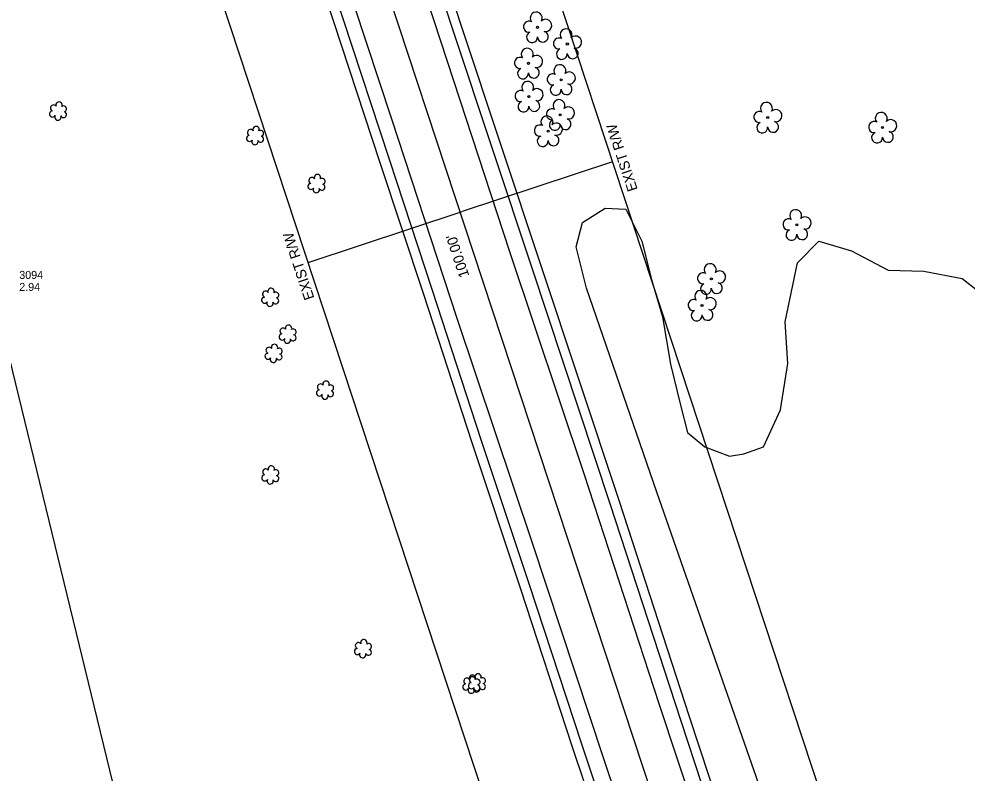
# Model space of a CAD drawing. Extents: x 3040896 to 3051146, y 687568 to 732976.
# Drawn here: x 3047024.7 to 3047320.5, y 707780.4 to 708015.5 of the extents above; entities that cross this region are included whole.
import ezdxf

# ---------------------------------------------------------------- set-up
doc = ezdxf.new("R2010")
doc.units = 0
for name, color, linetype in [('Exist Horizontal Alignment', 7, 'Continuous'), ('Exist Other Culture Anchor (Guy Wire) Cogo Elevation', 7, 'Continuous'), ('Exist Other Culture Anchor (Guy Wire) Cogo Number', 7, 'Continuous'), ('Exist Right of Way Easement Line', 7, 'Continuous'), ('Exist Right of Way Line', 7, 'Continuous'), ('Exist Right of Way Line Text', 7, 'Continuous'), ('Exist Right of Way Width CELL', 7, 'Continuous'), ('Exist Roads EOP', 7, 'Continuous'), ('Exist Roads EOT', 7, 'Continuous'), ('Exist Utilities Telephone UG Cable', 7, 'Continuous'), ('Exist Utilities Telephone UG FO', 7, 'Continuous'), ('Exist Vegetation Shrub CELL', 7, 'Continuous'), ('Exist Vegetation Tree CELL', 7, 'Continuous'), ('Exist Vegetation Woods Line', 7, 'Continuous')]:
    doc.layers.add(name, color=color, linetype=linetype)

msp = doc.modelspace()

# ---------------------------------------------------------------- linework, layer by layer
at = {"layer": 'Exist Horizontal Alignment'}
msp.add_line((3047594.9, 706643.38), (3046911.98, 708714.96), dxfattribs=at)
at = {"layer": 'Exist Right of Way Easement Line'}
msp.add_lwpolyline([(3047311.08, 706704.36), (3047238.47, 707011.6), (3047165.1, 707317.98), (3047091.74, 707623), (3047017.1, 707928.7), (3046944.37, 708234.99), (3046873.34, 708542.46), (3046800.68, 708848.44), (3046725.3, 709163.99), (3046654.17, 709471.68), (3046584.31, 709774.26), (3046514.1, 710076.47), (3046443.92, 710377.63), (3046373.52, 710680.16), (3046303.59, 710980.75), (3046233.77, 711284.19), (3046162.88, 711585.07), (3046091.66, 711887.82), (3046022.74, 712188.37), (3045953.13, 712491.09)], dxfattribs=at)
at = {"layer": 'Exist Right of Way Line'}
for p, q in [((3047642.39, 706659.03), (3046959.47, 708730.62)), ((3047547.42, 706627.72), (3046864.5, 708699.31))]:
    msp.add_line(p, q, dxfattribs=at)
at = {"layer": 'Exist Right of Way Width CELL'}
for p in [(3047209.9, 707970.95), (3047114.93, 707939.64)]:
    msp.add_line(p, (3047162.94, 707955.47), dxfattribs=at)
at = {"layer": 'Exist Roads EOP'}
for points in [[(3047118.96, 708138), (3047139.69, 708074.13), (3047160.04, 708012.09), (3047184.7, 707937.93), (3047209.09, 707864.44), (3047231.07, 707796.98), (3047253.08, 707730.24), (3047270.17, 707677.54)], [(3047239.12, 707670.8), (3047216.99, 707739.69), (3047200.16, 707789.77), (3047184, 707839.06), (3047168.92, 707884.31), (3047153.75, 707930.87), (3047140.27, 707971.67), (3047125.82, 708015.56), (3047111.38, 708058.79), (3047097.53, 708101.63), (3047088.17, 708130.25)]]:
    msp.add_lwpolyline(points, dxfattribs=at)
at = {"layer": 'Exist Roads EOT'}
for points in [[(3047265.95, 707676.36), (3047248.03, 707730.84), (3047224.48, 707801.99), (3047201.07, 707873.7), (3047177.8, 707942.97), (3047156.46, 708008.31), (3047139.58, 708059.64), (3047120.13, 708118.85), (3047114.24, 708136.95)], [(3047092.5, 708131.54), (3047113.48, 708067.52), (3047140.89, 707984.35), (3047161.27, 707922.25), (3047184.78, 707852.2), (3047211.49, 707771.47), (3047230.93, 707710.94), (3047244.4, 707670.52)]]:
    msp.add_lwpolyline(points, dxfattribs=at)
at = {"layer": 'Exist Utilities Telephone UG Cable'}
msp.add_lwpolyline([(3047236.26, 707669.88), (3047214.14, 707738.75), (3047197.31, 707788.82), (3047181.15, 707838.12), (3047166.07, 707883.37), (3047150.9, 707929.94), (3047137.42, 707970.73), (3047122.97, 708014.62), (3047108.53, 708057.85), (3047094.68, 708100.7), (3047085.32, 708129.32)], dxfattribs=at)
at = {"layer": 'Exist Utilities Telephone UG FO'}
msp.add_lwpolyline([(3047273.03, 707678.47), (3047255.93, 707731.17), (3047233.92, 707797.91), (3047211.94, 707865.38), (3047187.54, 707938.88), (3047162.89, 708013.03), (3047142.54, 708075.06), (3047121.82, 708138.93)], dxfattribs=at)
at = {"layer": 'Exist Vegetation Shrub CELL'}
for p, q in [((3047036.96, 707986.63), (3047036.96, 707986.63)), ((3047098.45, 707979.01), (3047098.45, 707979.01)), ((3047117.61, 707964.03), (3047117.61, 707964.03)), ((3047103.15, 707928.58), (3047103.15, 707928.58)), ((3047108.59, 707917.08), (3047108.59, 707917.08)), ((3047104.2, 707911.09), (3047104.2, 707911.09)), ((3047120.27, 707899.63), (3047120.27, 707899.63)), ((3047103.19, 707873.19), (3047103.19, 707873.19)), ((3047132.08, 707819.02), (3047132.08, 707819.02)), ((3047165.94, 707807.95), (3047165.94, 707807.95)), ((3047167.66, 707808.36), (3047167.66, 707808.36))]:
    msp.add_line(p, q, dxfattribs=at)
for centre, radius, start, end in [((3047035.16, 707985.92), 0.955, 95.1099, 327.9534), ((3047035.48, 707987.75), 0.968, 35.8908, 245.4216), ((3047037.19, 707988.67), 0.99, 334.8391, 200.4717), ((3047038.63, 707987.5), 0.929, 284.4567, 126.0861), ((3047036.83, 707984.94), 0.984, 151.2797, 21.387), ((3047038.6, 707985.7), 0.937, 204.9913, 73.4601), ((3047096.96, 707980.13), 0.968, 35.8908, 245.4216), ((3047098.68, 707981.05), 0.99, 334.8391, 200.4717), ((3047096.65, 707978.3), 0.955, 95.1099, 327.9534), ((3047100.08, 707978.08), 0.937, 204.9913, 73.4601), ((3047100.12, 707979.87), 0.929, 284.4567, 126.0861), ((3047098.32, 707977.32), 0.984, 151.2797, 21.387), ((3047116.12, 707965.16), 0.968, 35.8908, 245.4216), ((3047117.83, 707966.07), 0.99, 334.8391, 200.4717), ((3047115.8, 707963.33), 0.955, 95.1099, 327.9534), ((3047119.24, 707963.1), 0.937, 204.9913, 73.4601), ((3047119.28, 707964.9), 0.929, 284.4567, 126.0861), ((3047117.48, 707962.35), 0.984, 151.2797, 21.387), ((3047101.67, 707929.71), 0.968, 35.8908, 245.4216), ((3047103.38, 707930.62), 0.99, 334.8391, 200.4717), ((3047101.35, 707927.87), 0.955, 95.1099, 327.9534), ((3047104.79, 707927.65), 0.937, 204.9913, 73.4601), ((3047104.82, 707929.45), 0.929, 284.4567, 126.0861), ((3047103.02, 707926.9), 0.984, 151.2797, 21.387), ((3047107.1, 707918.21), 0.968, 35.8908, 245.4216), ((3047108.81, 707919.12), 0.99, 334.8391, 200.4717), ((3047110.26, 707917.95), 0.929, 284.4567, 126.0861), ((3047106.79, 707916.38), 0.955, 95.1099, 327.9534), ((3047108.46, 707915.4), 0.984, 151.2797, 21.387), ((3047110.22, 707916.15), 0.937, 204.9913, 73.4601), ((3047102.72, 707912.22), 0.968, 35.8908, 245.4216), ((3047104.43, 707913.13), 0.99, 334.8391, 200.4717), ((3047105.88, 707911.96), 0.929, 284.4567, 126.0861), ((3047102.4, 707910.39), 0.955, 95.1099, 327.9534), ((3047104.08, 707909.41), 0.984, 151.2797, 21.387), ((3047105.84, 707910.16), 0.937, 204.9913, 73.4601), ((3047118.78, 707900.76), 0.968, 35.8908, 245.4216), ((3047120.5, 707901.67), 0.99, 334.8391, 200.4717), ((3047121.94, 707900.5), 0.929, 284.4567, 126.0861), ((3047118.47, 707898.93), 0.955, 95.1099, 327.9534), ((3047120.14, 707897.95), 0.984, 151.2797, 21.387), ((3047121.9, 707898.7), 0.937, 204.9913, 73.4601), ((3047101.71, 707874.31), 0.968, 35.8908, 245.4216), ((3047103.42, 707875.23), 0.99, 334.8391, 200.4717), ((3047104.86, 707874.06), 0.929, 284.4567, 126.0861), ((3047101.39, 707872.48), 0.955, 95.1099, 327.9534), ((3047103.06, 707871.5), 0.984, 151.2797, 21.387), ((3047104.83, 707872.26), 0.937, 204.9913, 73.4601), ((3047130.6, 707820.15), 0.968, 35.8908, 245.4216), ((3047132.31, 707821.07), 0.99, 334.8391, 200.4717), ((3047130.28, 707818.32), 0.955, 95.1099, 327.9534), ((3047133.72, 707818.1), 0.937, 204.9913, 73.4601), ((3047133.76, 707819.89), 0.929, 284.4567, 126.0861), ((3047131.96, 707817.34), 0.984, 151.2797, 21.387), ((3047164.46, 707809.08), 0.968, 35.8908, 245.4216), ((3047166.17, 707809.99), 0.99, 334.8391, 200.4717), ((3047166.18, 707809.48), 0.968, 35.8908, 245.4216), ((3047167.89, 707810.4), 0.99, 334.8391, 200.4717), ((3047167.62, 707808.82), 0.929, 284.4567, 126.0861), ((3047169.33, 707809.23), 0.929, 284.4567, 126.0861), ((3047164.14, 707807.25), 0.955, 95.1099, 327.9534), ((3047165.82, 707806.27), 0.984, 151.2797, 21.387), ((3047165.86, 707807.65), 0.955, 95.1099, 327.9534), ((3047167.53, 707806.67), 0.984, 151.2797, 21.387), ((3047167.58, 707807.02), 0.937, 204.9913, 73.4601), ((3047169.3, 707807.43), 0.937, 204.9913, 73.4601)]:
    msp.add_arc(centre, radius, start, end, dxfattribs=at)
at = {"layer": 'Exist Vegetation Tree CELL'}
for p, q in [((3047186.46, 708012.94), (3047186.46, 708012.94)), ((3047195.78, 708007.74), (3047195.78, 708007.74)), ((3047183.64, 708001.7), (3047183.64, 708001.7)), ((3047193.84, 707996.54), (3047193.84, 707996.54)), ((3047183.8, 707991.33), (3047183.8, 707991.33)), ((3047193.57, 707985.65), (3047193.57, 707985.65)), ((3047258.29, 707984.81), (3047258.29, 707984.81)), ((3047294.12, 707981.67), (3047294.12, 707981.67)), ((3047189.8, 707980.58), (3047189.8, 707980.58)), ((3047267.41, 707951.34), (3047267.41, 707951.34)), ((3047240.73, 707934.52), (3047240.73, 707934.52)), ((3047237.82, 707926.18), (3047237.82, 707926.18))]:
    msp.add_line(p, q, dxfattribs=at)
for centre in [(3047186.46, 708012.94), (3047195.78, 708007.74), (3047183.64, 708001.7), (3047193.84, 707996.54), (3047183.8, 707991.33), (3047193.57, 707985.65), (3047258.29, 707984.81), (3047189.8, 707980.58), (3047294.12, 707981.67), (3047267.41, 707951.34), (3047240.73, 707934.52), (3047237.82, 707926.18)]:
    msp.add_circle(centre, 0.326, dxfattribs=at)
for centre, radius, start, end in [((3047186.07, 708015.82), 1.86, 330.1651, 219.7134), ((3047183.85, 708013.1), 1.73, 62.6636, 279.3457), ((3047189.01, 708013.53), 1.9, 257.1011, 134.1999), ((3047184.75, 708009.82), 1.69, 111.5671, 6.231), ((3047188.13, 708010.04), 1.7, 181.2822, 74.56), ((3047195.4, 708010.61), 1.86, 330.1651, 219.7134), ((3047193.18, 708007.89), 1.73, 62.6636, 279.3457), ((3047198.33, 708008.32), 1.9, 257.1011, 134.1999), ((3047183.26, 708004.57), 1.86, 330.1651, 219.7134), ((3047194.08, 708004.61), 1.69, 111.5671, 6.231), ((3047197.46, 708004.84), 1.7, 181.2822, 74.56), ((3047181.04, 708001.85), 1.73, 62.6636, 279.3457), ((3047186.19, 708002.28), 1.9, 257.1011, 134.1999), ((3047181.94, 707998.57), 1.69, 111.5671, 6.231), ((3047185.32, 707998.8), 1.7, 181.2822, 74.56), ((3047193.46, 707999.42), 1.86, 330.1651, 219.7134), ((3047196.39, 707997.13), 1.9, 257.1011, 134.1999), ((3047183.42, 707994.21), 1.86, 330.1651, 219.7134), ((3047191.24, 707996.7), 1.73, 62.6636, 279.3457), ((3047181.2, 707991.49), 1.73, 62.6636, 279.3457), ((3047186.35, 707991.92), 1.9, 257.1011, 134.1999), ((3047192.14, 707993.42), 1.69, 111.5671, 6.231), ((3047195.51, 707993.64), 1.7, 181.2822, 74.56), ((3047182.1, 707988.21), 1.69, 111.5671, 6.231), ((3047185.48, 707988.43), 1.7, 181.2822, 74.56), ((3047193.19, 707988.53), 1.86, 330.1651, 219.7134), ((3047190.97, 707985.81), 1.73, 62.6636, 279.3457), ((3047196.12, 707986.24), 1.9, 257.1011, 134.1999), ((3047257.91, 707987.68), 1.86, 330.1651, 219.7134), ((3047260.84, 707985.4), 1.9, 257.1011, 134.1999), ((3047189.42, 707983.46), 1.86, 330.1651, 219.7134), ((3047191.87, 707982.53), 1.69, 111.5671, 6.231), ((3047195.25, 707982.75), 1.7, 181.2822, 74.56), ((3047255.69, 707984.96), 1.73, 62.6636, 279.3457), ((3047293.73, 707984.54), 1.86, 330.1651, 219.7134), ((3047296.67, 707982.25), 1.9, 257.1011, 134.1999), ((3047187.2, 707980.74), 1.73, 62.6636, 279.3457), ((3047192.35, 707981.17), 1.9, 257.1011, 134.1999), ((3047256.59, 707981.69), 1.69, 111.5671, 6.231), ((3047259.97, 707981.91), 1.7, 181.2822, 74.56), ((3047291.51, 707981.82), 1.73, 62.6636, 279.3457), ((3047188.1, 707977.46), 1.69, 111.5671, 6.231), ((3047191.47, 707977.68), 1.7, 181.2822, 74.56), ((3047292.41, 707978.55), 1.69, 111.5671, 6.231), ((3047295.79, 707978.77), 1.7, 181.2822, 74.56), ((3047267.02, 707954.21), 1.86, 330.1651, 219.7134), ((3047264.8, 707951.49), 1.73, 62.6636, 279.3457), ((3047269.96, 707951.93), 1.9, 257.1011, 134.1999), ((3047265.7, 707948.22), 1.69, 111.5671, 6.231), ((3047269.08, 707948.44), 1.7, 181.2822, 74.56), ((3047240.35, 707937.39), 1.86, 330.1651, 219.7134), ((3047243.28, 707935.1), 1.9, 257.1011, 134.1999), ((3047238.13, 707934.67), 1.73, 62.6636, 279.3457), ((3047237.44, 707929.06), 1.86, 330.1651, 219.7134), ((3047239.03, 707931.39), 1.69, 111.5671, 6.231), ((3047242.41, 707931.62), 1.7, 181.2822, 74.56), ((3047235.22, 707926.34), 1.73, 62.6636, 279.3457), ((3047240.37, 707926.77), 1.9, 257.1011, 134.1999), ((3047239.49, 707923.28), 1.7, 181.2822, 74.56), ((3047236.12, 707923.06), 1.69, 111.5671, 6.231)]:
    msp.add_arc(centre, radius, start, end, dxfattribs=at)
at = {"layer": 'Exist Vegetation Woods Line'}
msp.add_lwpolyline([(3047262.41, 707757.29), (3047223.68, 707868.04), (3047201.8, 707931.56), (3047198.58, 707944.47), (3047200.52, 707952.04), (3047207.62, 707956.59), (3047214.06, 707956.2), (3047219.01, 707946.28), (3047222.07, 707934.28), (3047225.47, 707922.65), (3047227.97, 707907.86), (3047231.14, 707895.16), (3047233.28, 707886.58), (3047238.67, 707882.09), (3047246.35, 707879.25), (3047250.9, 707879.99), (3047256.98, 707882.09), (3047262.24, 707893.72), (3047264.57, 707908.15), (3047263.71, 707921.1), (3047267.58, 707939.53), (3047274.22, 707946.21), (3047284.4, 707943.29), (3047295.9, 707937.18), (3047306.98, 707936.93), (3047318.96, 707934.61), (3047326, 707929.13)], dxfattribs=at)

# ---------------------------------------------------------------- texts
at = {"layer": 'Exist Other Culture Anchor (Guy Wire) Cogo Elevation'}
msp.add_text('2.94', height=2.5, dxfattribs=at).set_placement((3047024.79, 707930.74))
at = {"layer": 'Exist Other Culture Anchor (Guy Wire) Cogo Number'}
msp.add_text('3094', height=2.5, dxfattribs=at).set_placement((3047024.79, 707934.49))
at = {"layer": 'Exist Right of Way Line Text'}
for p in [(3047217.78, 707962.39), (3047116.9, 707928.54)]:
    msp.add_text('EXIST R/W', height=3.2, rotation=108.2454, dxfattribs=at).set_placement(p)
at = {"layer": 'Exist Right of Way Width CELL'}
msp.add_text("100.00'", height=3.2, rotation=108.2454, dxfattribs=at).set_placement((3047165.23, 707935.5))

doc.saveas('drawing.dxf')
